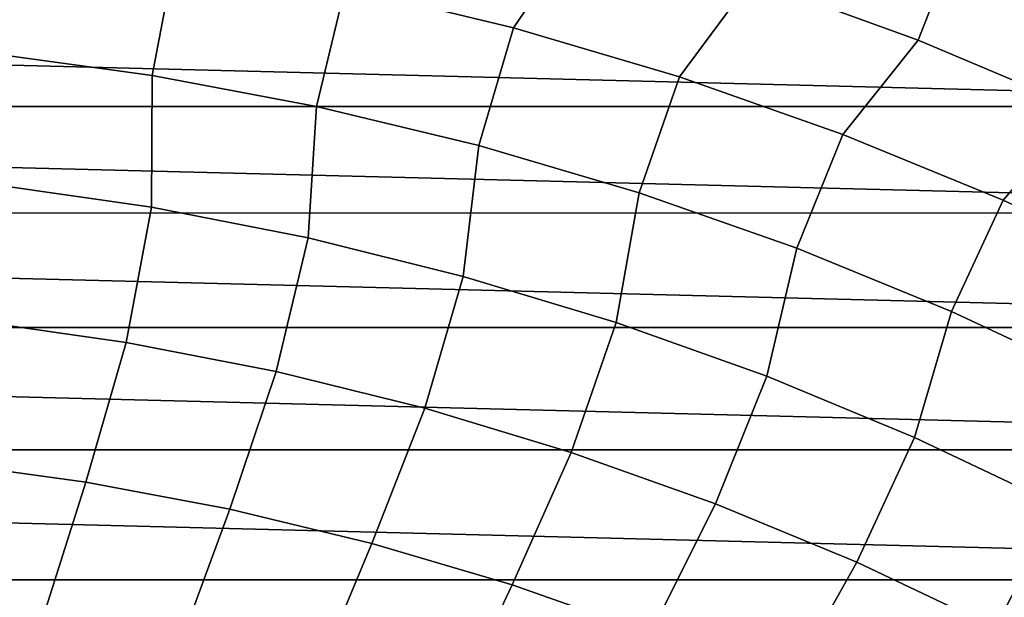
# Model space of a CAD drawing. Header units: metres. Extents: x -248 to 28, y -28 to 28.
# Tile 491 of 507: x 2.78 to 9.6, y 19.09 to 23.09. Entities that reach past the tile are written whole.
import ezdxf

# ---------------------------------------------------------------- set-up
doc = ezdxf.new("R2010")
doc.units = ezdxf.units.M
doc.layers.add('solid_10_061_053_XXX', color=7, linetype='CONTINUOUS')

msp = doc.modelspace()

# ---------------------------------------------------------------- linework, layer by layer
at = {"layer": 'solid_10_061_053_XXX'}
for points in [[(6.676904, 23.731129, 138.351929), (5.485705, 24.034445, 138.351929), (5.037925, 23.317141, 139.504547), (6.203831, 23.03437, 139.504547)], [(9.277559, 23.638834, 137.162735), (8.087728, 24.071898, 137.162735), (7.851503, 23.368813, 138.351929), (9.006582, 22.948399, 138.351929)], [(3.859277, 23.540937, 139.504547), (2.670869, 23.705193, 139.504547), (2.55324, 22.861851, 140.617996), (3.700163, 22.704451, 140.617996)], [(7.851503, 23.368813, 138.351929), (6.676904, 23.731129, 138.351929), (6.203831, 23.03437, 139.504547), (7.354046, 22.69334, 139.504547)], [(10.444324, 23.147001, 137.162735), (9.277559, 23.638834, 137.162735), (9.006582, 22.948399, 138.351929), (10.13927, 22.47093, 138.351929)], [(5.037925, 23.317141, 139.504547), (3.859277, 23.540937, 139.504547), (3.700163, 22.704451, 140.617996), (4.837715, 22.48955, 140.617996)], [(9.006582, 22.948399, 138.351929), (7.851503, 23.368813, 138.351929), (7.354046, 22.69334, 139.504547), (8.485662, 22.294916, 139.504547)], [(6.203831, 23.03437, 139.504547), (5.037925, 23.317141, 139.504547), (4.837715, 22.48955, 140.617996), (5.963015, 22.21769, 140.617996)], [(-14.017624, 22.489017, -9.8), (-12.860599, 23.170126, -9.8), (14.017536, 22.489073, -9.8)], [(-12.860599, 23.170126, -9.8), (12.860509, 23.170177, -9.8), (14.017536, 22.489073, -9.8)], [(7.354046, 22.69334, 139.504547), (6.203831, 23.03437, 139.504547), (5.963015, 22.21769, 140.617996), (7.073213, 21.889563, 140.617996)], [(10.13927, 22.47093, 138.351929), (9.006582, 22.948399, 138.351929), (8.485662, 22.294916, 139.504547), (9.595815, 21.840103, 139.504547)], [(2.55324, 22.861851, 140.617996), (2.598314, 21.947594, 141.689758), (3.694211, 21.789927, 141.689758), (3.700163, 22.704451, 140.617996)], [(3.700163, 22.704451, 140.617996), (3.694211, 21.789927, 141.689758), (4.780838, 21.577574, 141.689758), (4.837715, 22.48955, 140.617996)], [(8.485662, 22.294916, 139.504547), (7.354046, 22.69334, 139.504547), (7.073213, 21.889563, 140.617996), (8.165497, 21.505999, 140.617996)], [(-15.138659, 21.750189, -9.8), (-14.017624, 22.489017, -9.8), (15.138575, 21.750248, -9.8)], [(-14.017624, 22.489017, -9.8), (14.017536, 22.489073, -9.8), (15.138575, 21.750248, -9.8)], [(4.837715, 22.48955, 140.617996), (4.780838, 21.577574, 141.689758), (5.855465, 21.311068, 141.689758), (5.963015, 22.21769, 140.617996)], [(11.246749, 21.937595, 138.351929), (10.13927, 22.47093, 138.351929), (9.595815, 21.840103, 139.504547), (10.681698, 21.330051, 139.504547)], [(9.595815, 21.840103, 139.504547), (8.485662, 22.294916, 139.504547), (8.165497, 21.505999, 140.617996), (9.237102, 21.067968, 140.617996)], [(5.963015, 22.21769, 140.617996), (5.855465, 21.311068, 141.689758), (6.915398, 20.991079, 141.689758), (7.073213, 21.889563, 140.617996)], [(3.694211, 21.789927, 141.689758), (2.598314, 21.947594, 141.689758), (2.469644, 21.003159, 142.717407), (3.518974, 20.853024, 142.717407)], [(7.073213, 21.889563, 140.617996), (6.915398, 20.991079, 141.689758), (7.957975, 20.618408, 141.689758), (8.165497, 21.505999, 140.617996)], [(10.681698, 21.330051, 139.504547), (9.595815, 21.840103, 139.504547), (9.237102, 21.067968, 140.617996), (10.285312, 20.57658, 140.617996)], [(4.780838, 21.577574, 141.689758), (3.694211, 21.789927, 141.689758), (3.518974, 20.853024, 142.717407), (4.559463, 20.650497, 142.717407)], [(-16.220831, 20.955532, -9.8), (-15.138659, 21.750189, -9.8), (16.220751, 20.955595, -9.8)], [(-15.138659, 21.750189, -9.8), (15.138575, 21.750248, -9.8), (16.220751, 20.955595, -9.8)], [(5.855465, 21.311068, 141.689758), (4.780838, 21.577574, 141.689758), (4.559463, 20.650497, 142.717407), (5.588497, 20.39609, 142.717407)], [(8.165497, 21.505999, 140.617996), (7.957975, 20.618408, 141.689758), (8.98058, 20.193991, 141.689758), (9.237102, 21.067968, 140.617996)], [(6.915398, 20.991079, 141.689758), (5.855465, 21.311068, 141.689758), (5.588497, 20.39609, 142.717407), (6.603489, 20.090439, 142.717407)], [(9.237102, 21.067968, 140.617996), (8.98058, 20.193991, 141.689758), (9.980647, 19.718895, 141.689758), (10.285312, 20.57658, 140.617996)], [(-17.261364, 20.10709, -9.8), (-16.220831, 20.955532, -9.8), (17.261286, 20.107157, -9.8)], [(-16.220831, 20.955532, -9.8), (16.220751, 20.955595, -9.8), (17.261286, 20.107157, -9.8)], [(3.518974, 20.853024, 142.717407), (2.469644, 21.003159, 142.717407), (2.236156, 20.022633, 143.698639), (3.240642, 19.884779, 143.698639)], [(7.957975, 20.618408, 141.689758), (6.915398, 20.991079, 141.689758), (6.603489, 20.090439, 142.717407), (7.601892, 19.73431, 142.717407)], [(4.559463, 20.650497, 142.717407), (3.518974, 20.853024, 142.717407), (3.240642, 19.884779, 143.698639), (4.236921, 19.696566, 143.698639)], [(5.588497, 20.39609, 142.717407), (4.559463, 20.650497, 142.717407), (4.236921, 19.696566, 143.698639), (5.222469, 19.458469, 143.698639)], [(8.98058, 20.193991, 141.689758), (7.957975, 20.618408, 141.689758), (7.601892, 19.73431, 142.717407), (8.581195, 19.328602, 142.717407)], [(6.603489, 20.090439, 142.717407), (5.588497, 20.39609, 142.717407), (5.222469, 19.458469, 143.698639), (6.194791, 19.171091, 143.698639)], [(9.980647, 19.718895, 141.689758), (8.98058, 20.193991, 141.689758), (8.581195, 19.328602, 142.717407), (9.538939, 18.874332, 142.717407)], [(-18.257591, 19.207035, -9.8), (-17.261364, 20.10709, -9.8), (18.257515, 19.207106, -9.8)], [(-17.261364, 20.10709, -9.8), (17.261286, 20.107157, -9.8), (18.257515, 19.207106, -9.8)], [(7.601892, 19.73431, 142.717407), (6.603489, 20.090439, 142.717407), (6.194791, 19.171091, 143.698639), (7.151424, 18.835161, 143.698639)], [(1.963398, 18.99972, 144.631226), (2.922136, 18.876053, 144.631226), (3.240642, 19.884779, 143.698639), (2.236156, 20.022633, 143.698639)], [(2.922136, 18.876053, 144.631226), (3.87339, 18.704041, 144.631226), (4.236921, 19.696566, 143.698639), (3.240642, 19.884779, 143.698639)], [(8.581195, 19.328602, 142.717407), (7.601892, 19.73431, 142.717407), (7.151424, 18.835161, 143.698639), (8.089946, 18.45153, 143.698639)], [(10.955666, 19.194309, 141.689758), (9.980647, 19.718895, 141.689758), (9.538939, 18.874332, 142.717407), (10.472716, 18.372643, 142.717407)], [(3.87339, 18.704041, 144.631226), (4.814723, 18.484119, 144.631226), (5.222469, 19.458469, 143.698639), (4.236921, 19.696566, 143.698639)], [(4.814723, 18.484119, 144.631226), (5.743724, 18.216858, 144.631226), (6.194791, 19.171091, 143.698639), (5.222469, 19.458469, 143.698639)], [(9.538939, 18.874332, 142.717407), (8.581195, 19.328602, 142.717407), (8.089946, 18.45153, 143.698639), (9.007978, 18.021168, 143.698639)], [(-19.206964, 18.257668, -9.8), (-18.257591, 19.207035, -9.8), (19.206892, 18.257742, -9.8)], [(-18.257591, 19.207035, -9.8), (18.257515, 19.207106, -9.8), (19.206892, 18.257742, -9.8)], [(5.743724, 18.216858, 144.631226), (6.658014, 17.902935, 144.631226), (7.151424, 18.835161, 143.698639), (6.194791, 19.171091, 143.698639)]]:
    msp.add_3dface(points, dxfattribs=at)

doc.saveas('drawing.dxf')
